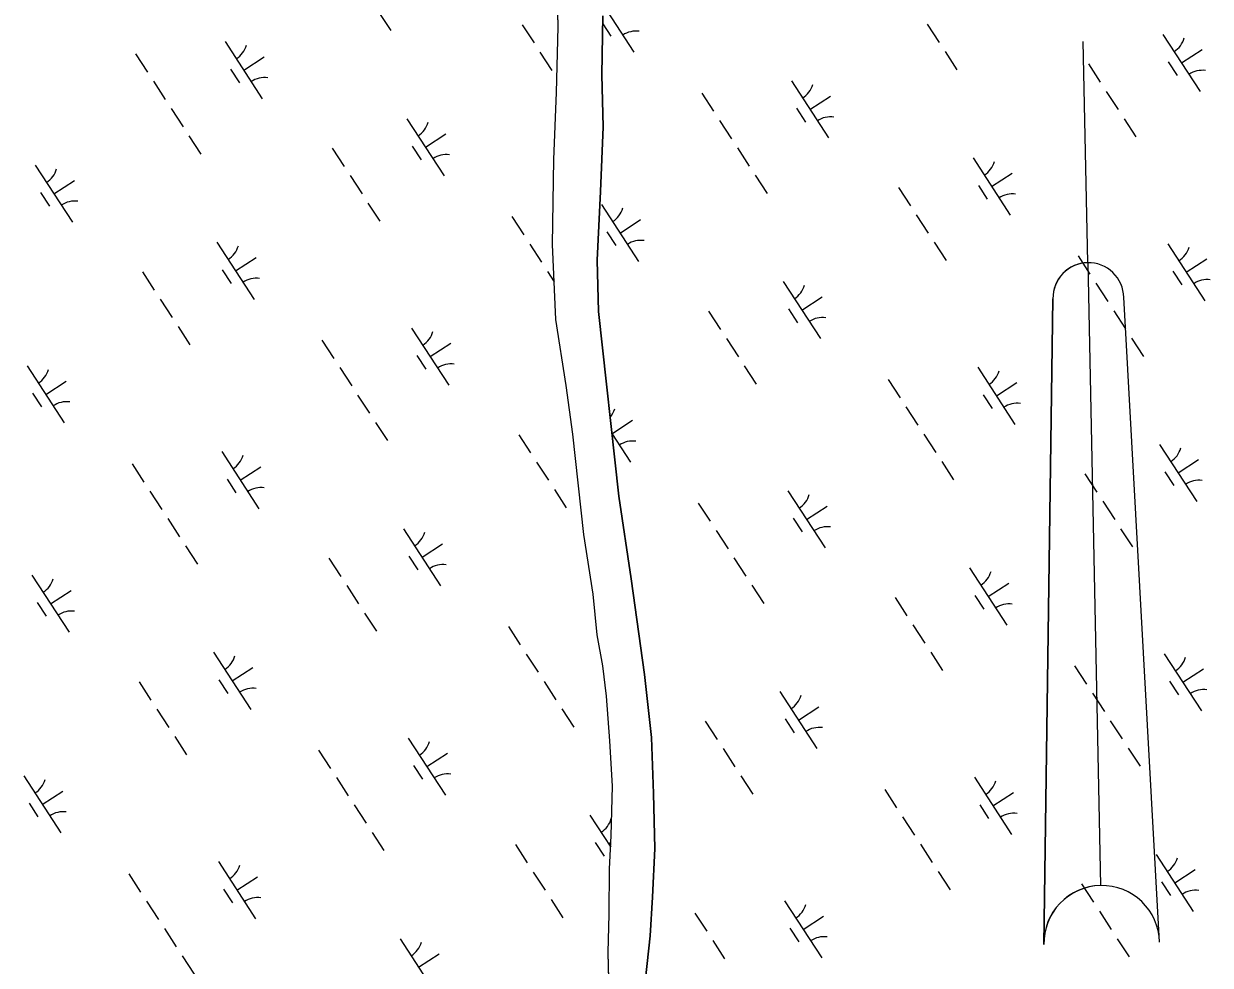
# Model space of a CAD drawing. Extents: x 3953924 to 3974542, y 193747 to 216192.
# Drawn here: x 3969474 to 3970345, y 201392 to 202083 of the extents above; entities that cross this region are included whole.
import ezdxf

# ---------------------------------------------------------------- set-up
doc = ezdxf.new("R2010")
doc.units = 0
for name, color, linetype in [('V-ANNO-SYMB', 7, 'Continuous'), ('V-TOPO-SHOR', 7, 'Continuous'), ('V-WETL-SWMP', 7, 'Continuous')]:
    doc.layers.add(name, color=color, linetype=linetype)

msp = doc.modelspace()

# ---------------------------------------------------------------- linework, layer by layer
at = {"layer": 'V-ANNO-SYMB'}
for p, q in [((3970255.43, 201907.45), (3970252.07, 202069.91)), ((3970255.43, 201907.45), (3970264.89, 201450.05)), ((3970255.43, 201907.45), (3970264.89, 201450.05)), ((3970223.27, 201406.68), (3970229.97, 201880.92)), ((3970229.97, 201880.92), (3970223.27, 201406.68)), ((3970308.26, 201408.43), (3970281.96, 201881.99))]:
    msp.add_line(p, q, dxfattribs=at)
for centre, radius, start, end in [((3970255.96, 201881.45), 26, 91.18151, 181.18482), ((3970255.96, 201881.45), 26, 91.18814, 181.18483), ((3970255.96, 201881.45), 26, 1.18483, 91.18814), ((3970265.76, 201407.56), 42.5, 91.18482, 181.18482), ((3970265.76, 201407.56), 42.5, 91.18483, 181.18483), ((3970265.76, 201407.56), 42.5, 1.18483, 91.18483), ((3970265.76, 201407.56), 42.5, 1.18483, 91.18483)]:
    msp.add_arc(centre, radius, start, end, dxfattribs=at)
at = {"layer": 'V-TOPO-SHOR'}
for points in [[(3969904.8, 201340.39), (3969903.46, 201400.8), (3969904, 201428.97), (3969904.43, 201462.42), (3969905.66, 201486.51), (3969906.61, 201522.91), (3969904.69, 201556.31), (3969902.2, 201589.11), (3969899.36, 201611.34), (3969895.33, 201634.13), (3969892.32, 201663.99), (3969885.48, 201707.84), (3969877.39, 201781.59), (3969872.49, 201817.27), (3969864.96, 201865.8), (3969862.56, 201920.9), (3969863.52, 201983.12), (3969865.36, 202032.44), (3969866.64, 202080.58), (3969865.53, 202130.43)], [(3969930.88, 201381.46), (3969934.27, 201413.22), (3969936, 201441.42), (3969937.55, 201477.24), (3969936.65, 201517.71), (3969935.15, 201558.74), (3969930.01, 201604.98), (3969920.24, 201675.17), (3969911.14, 201735.87), (3969896.16, 201871.66), (3969895.32, 201909.19), (3969897.72, 201959.7), (3969899.6, 202007.27), (3969898.75, 202045.39), (3969899.54, 202088.82)]]:
    msp.add_lwpolyline(points, dxfattribs=at)
at = {"layer": 'V-WETL-SWMP'}
for p, q in [((3969866.64, 202080.58), (3969865.53, 202130.43)), ((3969899.36, 202097.14), (3969922.25, 202061.98)), ((3969735.01, 202091.22), (3969743.74, 202077.81)), ((3969899.54, 202088.82), (3969898.75, 202045.39)), ((3969840.21, 202082.2), (3969848.94, 202068.79)), ((3969865.36, 202032.44), (3969866.64, 202080.58)), ((3969899.43, 202082.88), (3969905.42, 202073.69)), ((3970137.63, 202082.51), (3970146.36, 202069.1)), ((3970310.69, 202075.05), (3970337.96, 202033.15)), ((3969622.15, 202069.75), (3969649.42, 202027.85)), ((3970150.72, 202062.39), (3970159.45, 202048.98)), ((3970324.32, 202054.1), (3970339.41, 202063.92)), ((3969556.33, 202060.82), (3969565.05, 202047.41)), ((3969635.78, 202048.8), (3969650.87, 202058.62)), ((3969853.31, 202062.09), (3969862.04, 202048.68)), ((3970314.59, 202054.92), (3970321.13, 202044.86)), ((3969626.04, 202049.62), (3969632.59, 202039.56)), ((3969898.75, 202045.39), (3969899.6, 202007.27)), ((3970255.93, 202053.37), (3970264.66, 202039.96)), ((3969569.42, 202040.71), (3969578.15, 202027.3)), ((3970037.86, 202040.92), (3970065.14, 201999.02)), ((3969863.52, 201983.11), (3969865.36, 202032.44)), ((3969972.04, 202031.99), (3969980.77, 202018.58)), ((3970051.5, 202019.97), (3970066.58, 202029.79)), ((3970269.02, 202033.26), (3970277.75, 202019.85)), ((3969582.51, 202020.59), (3969591.24, 202007.18)), ((3970041.76, 202020.79), (3970048.31, 202010.73)), ((3969755.57, 202013.14), (3969782.84, 201971.23)), ((3969985.13, 202011.88), (3969993.86, 201998.47)), ((3970282.12, 202013.14), (3970290.85, 201999.74)), ((3969769.2, 201992.18), (3969784.29, 202002)), ((3969899.6, 202007.27), (3969897.72, 201959.7)), ((3969595.6, 202000.48), (3969604.33, 201987.07)), ((3969759.47, 201993), (3969766.01, 201982.95)), ((3969700.81, 201991.46), (3969709.54, 201978.05)), ((3969998.23, 201991.76), (3970006.96, 201978.35)), ((3970171.28, 201984.31), (3970198.56, 201942.4)), ((3969482.74, 201979.01), (3969510.02, 201937.1)), ((3969862.56, 201920.9), (3969863.52, 201983.11)), ((3969496.38, 201958.06), (3969511.46, 201967.88)), ((3969713.9, 201971.35), (3969722.63, 201957.94)), ((3970011.32, 201971.65), (3970020.05, 201958.24)), ((3970184.92, 201963.35), (3970200.01, 201973.17)), ((3969486.64, 201958.88), (3969493.19, 201948.82)), ((3969897.72, 201959.7), (3969895.32, 201909.19)), ((3970116.53, 201962.63), (3970125.25, 201949.22)), ((3970175.18, 201964.17), (3970181.73, 201954.12)), ((3969727, 201951.23), (3969735.73, 201937.82)), ((3969898.46, 201950.18), (3969925.73, 201908.27)), ((3969832.64, 201941.25), (3969841.36, 201927.84)), ((3970129.62, 201942.51), (3970138.35, 201929.1)), ((3969912.09, 201929.23), (3969927.18, 201939.05)), ((3969902.36, 201930.04), (3969908.9, 201919.99)), ((3969616.16, 201922.39), (3969643.44, 201880.49)), ((3969845.73, 201921.13), (3969854.46, 201907.72)), ((3969864.96, 201865.8), (3969862.56, 201920.9)), ((3970142.71, 201922.4), (3970151.44, 201908.99)), ((3970314.17, 201921.35), (3970341.45, 201879.44)), ((3969629.8, 201901.44), (3969644.89, 201911.26)), ((3969895.32, 201909.19), (3969896.16, 201871.66)), ((3970248.35, 201912.41), (3970257.08, 201899.01)), ((3970327.81, 201900.39), (3970342.9, 201910.21)), ((3969561.41, 201900.71), (3969570.13, 201887.31)), ((3969620.06, 201902.26), (3969626.61, 201892.2)), ((3969858.82, 201901.02), (3969863.75, 201893.44)), ((3970318.07, 201901.21), (3970324.62, 201891.16)), ((3970031.88, 201893.56), (3970059.15, 201851.66)), ((3970261.44, 201892.3), (3970270.17, 201878.89)), ((3969574.5, 201880.6), (3969583.23, 201867.19)), ((3970045.52, 201872.61), (3970060.6, 201882.43)), ((3969896.16, 201871.66), (3969911.14, 201735.87)), ((3969977.12, 201871.88), (3969985.85, 201858.47)), ((3970035.78, 201873.43), (3970042.32, 201863.37)), ((3970274.54, 201872.19), (3970283.27, 201858.78)), ((3969872.49, 201817.27), (3969864.96, 201865.8)), ((3969587.59, 201860.49), (3969596.32, 201847.08)), ((3969759.05, 201859.43), (3969786.33, 201817.53)), ((3969693.23, 201850.5), (3969701.96, 201837.09)), ((3969772.69, 201838.48), (3969787.78, 201848.3)), ((3969990.21, 201851.77), (3969998.94, 201838.36)), ((3970287.63, 201852.07), (3970296.36, 201838.66)), ((3969762.95, 201839.3), (3969769.5, 201829.24)), ((3969476.76, 201831.65), (3969504.03, 201789.74)), ((3969706.32, 201830.39), (3969715.05, 201816.98)), ((3970003.31, 201831.66), (3970012.04, 201818.25)), ((3970174.77, 201830.6), (3970202.04, 201788.7)), ((3969490.4, 201810.7), (3969505.48, 201820.52)), ((3970108.95, 201821.67), (3970117.68, 201808.26)), ((3970188.41, 201809.65), (3970203.49, 201819.47)), ((3969480.66, 201811.51), (3969487.2, 201801.46)), ((3969719.42, 201810.27), (3969728.15, 201796.86)), ((3969877.39, 201781.59), (3969872.49, 201817.27)), ((3970178.67, 201810.47), (3970185.21, 201800.41)), ((3970122.04, 201801.56), (3970130.77, 201788.15)), ((3969732.51, 201790.16), (3969741.24, 201776.75)), ((3969906.11, 201781.86), (3969921.2, 201791.68)), ((3969837.72, 201781.14), (3969846.45, 201767.73)), ((3969885.48, 201707.84), (3969877.39, 201781.59)), ((3969906.06, 201781.95), (3969919.75, 201760.91)), ((3970135.13, 201781.44), (3970143.86, 201768.03)), ((3969619.65, 201768.69), (3969646.92, 201726.78)), ((3970308.19, 201773.99), (3970335.47, 201732.08)), ((3969553.83, 201759.76), (3969562.56, 201746.35)), ((3969633.29, 201747.74), (3969648.37, 201757.56)), ((3969850.81, 201761.03), (3969859.54, 201747.62)), ((3970148.23, 201761.33), (3970156.96, 201747.92)), ((3970321.83, 201753.03), (3970336.91, 201762.85)), ((3969623.55, 201748.56), (3969630.09, 201738.5)), ((3970253.43, 201752.31), (3970262.16, 201738.9)), ((3970312.09, 201753.85), (3970318.63, 201743.8)), ((3969863.9, 201740.91), (3969872.63, 201727.5)), ((3970035.36, 201739.86), (3970062.64, 201697.95)), ((3969566.92, 201739.64), (3969575.65, 201726.23)), ((3969911.14, 201735.87), (3969920.24, 201675.17)), ((3970266.53, 201732.19), (3970275.25, 201718.79)), ((3969969.54, 201730.93), (3969978.27, 201717.52)), ((3970049, 201718.91), (3970064.09, 201728.73)), ((3969580.01, 201719.53), (3969588.74, 201706.12)), ((3970039.26, 201719.72), (3970045.81, 201709.67)), ((3969753.07, 201712.07), (3969780.35, 201670.17)), ((3969892.32, 201663.99), (3969885.48, 201707.84)), ((3969982.64, 201710.81), (3969991.36, 201697.4)), ((3970279.62, 201712.08), (3970288.35, 201698.67)), ((3969593.11, 201699.41), (3969601.84, 201686.01)), ((3969766.71, 201691.12), (3969781.79, 201700.94)), ((3969698.31, 201690.39), (3969707.04, 201676.99)), ((3969756.97, 201691.94), (3969763.51, 201681.88)), ((3969995.73, 201690.7), (3970004.46, 201677.29)), ((3970168.78, 201683.24), (3970196.06, 201641.34)), ((3969480.24, 201677.94), (3969507.52, 201636.04)), ((3969711.41, 201670.28), (3969720.13, 201656.87)), ((3969920.24, 201675.17), (3969930.01, 201604.98)), ((3970008.82, 201670.58), (3970017.55, 201657.17)), ((3970182.42, 201662.29), (3970197.51, 201672.11)), ((3969493.88, 201656.99), (3969508.97, 201666.81)), ((3969895.33, 201634.13), (3969892.32, 201663.99)), ((3970114.03, 201661.56), (3970122.76, 201648.15)), ((3970172.68, 201663.11), (3970179.23, 201653.05)), ((3969484.14, 201657.81), (3969490.69, 201647.75)), ((3969724.5, 201650.17), (3969733.23, 201636.76)), ((3969830.14, 201640.18), (3969838.87, 201626.77)), ((3970127.12, 201641.45), (3970135.85, 201628.04)), ((3969899.36, 201611.34), (3969895.33, 201634.13)), ((3969613.66, 201621.33), (3969640.94, 201579.42)), ((3969843.23, 201620.07), (3969851.96, 201606.66)), ((3970140.21, 201621.34), (3970148.94, 201607.93)), ((3970311.67, 201620.28), (3970338.95, 201578.38)), ((3969627.3, 201600.38), (3969642.39, 201610.2)), ((3969902.2, 201589.11), (3969899.36, 201611.34)), ((3970245.85, 201611.35), (3970254.58, 201597.94)), ((3970325.31, 201599.33), (3970340.4, 201609.15)), ((3969617.56, 201601.19), (3969624.11, 201591.14)), ((3969930.01, 201604.98), (3969935.15, 201558.74)), ((3969558.91, 201599.65), (3969567.64, 201586.24)), ((3969856.32, 201599.95), (3969865.05, 201586.54)), ((3970029.38, 201592.5), (3970056.66, 201550.59)), ((3970315.57, 201600.15), (3970322.12, 201590.09)), ((3969904.69, 201556.31), (3969902.2, 201589.11)), ((3970258.95, 201591.24), (3970267.68, 201577.83)), ((3969572, 201579.54), (3969580.73, 201566.13)), ((3969869.42, 201579.84), (3969878.15, 201566.43)), ((3970043.02, 201571.54), (3970058.1, 201581.36)), ((3969974.62, 201570.82), (3969983.35, 201557.41)), ((3970033.28, 201572.36), (3970039.83, 201562.31)), ((3970272.04, 201571.12), (3970280.77, 201557.71)), ((3969585.09, 201559.42), (3969593.82, 201546.01)), ((3969756.55, 201558.37), (3969783.83, 201516.46)), ((3969935.15, 201558.74), (3969936.65, 201517.71)), ((3969690.73, 201549.44), (3969699.46, 201536.03)), ((3969906.61, 201522.91), (3969904.69, 201556.31)), ((3969987.72, 201550.71), (3969996.45, 201537.3)), ((3970285.13, 201551.01), (3970293.86, 201537.6)), ((3969770.19, 201537.42), (3969785.28, 201547.24)), ((3969760.45, 201538.24), (3969767, 201528.18)), ((3969474.26, 201530.58), (3969501.54, 201488.68)), ((3969703.83, 201529.32), (3969712.56, 201515.91)), ((3969905.66, 201486.51), (3969906.61, 201522.91)), ((3970000.81, 201530.59), (3970009.54, 201517.18)), ((3970172.27, 201529.54), (3970199.55, 201487.63)), ((3969487.9, 201509.63), (3969502.98, 201519.45)), ((3969936.65, 201517.71), (3969937.55, 201477.24)), ((3970106.45, 201520.61), (3970115.18, 201507.2)), ((3970185.91, 201508.59), (3970200.99, 201518.41)), ((3969478.16, 201510.45), (3969484.71, 201500.39)), ((3969716.92, 201509.21), (3969725.65, 201495.8)), ((3970176.17, 201509.4), (3970182.72, 201499.35)), ((3969889.98, 201501.75), (3969905.24, 201478.3)), ((3970119.54, 201500.49), (3970128.27, 201487.08)), ((3969730.01, 201489.09), (3969738.74, 201475.69)), ((3969835.22, 201480.07), (3969843.95, 201466.67)), ((3969893.87, 201481.62), (3969900.42, 201471.56)), ((3969903.61, 201480.8), (3969905.43, 201481.98)), ((3969904.43, 201462.43), (3969905.66, 201486.51)), ((3970132.64, 201480.38), (3970141.36, 201466.97)), ((3969937.55, 201477.24), (3969936, 201441.42)), ((3970305.69, 201472.92), (3970332.97, 201431.02)), ((3969617.15, 201467.62), (3969644.43, 201425.72)), ((3969904, 201428.97), (3969904.43, 201462.43)), ((3970319.33, 201451.97), (3970334.41, 201461.79)), ((3969551.33, 201458.69), (3969560.06, 201445.28)), ((3969630.79, 201446.67), (3969645.87, 201456.49)), ((3969848.31, 201459.96), (3969857.04, 201446.55)), ((3970145.73, 201460.26), (3970154.46, 201446.85)), ((3970309.59, 201452.79), (3970316.14, 201442.73)), ((3969621.05, 201447.49), (3969627.6, 201437.43)), ((3970250.93, 201451.24), (3970259.66, 201437.83)), ((3969564.42, 201438.58), (3969573.15, 201425.17)), ((3969861.41, 201439.85), (3969870.13, 201426.44)), ((3969936, 201441.42), (3969934.27, 201413.22)), ((3970032.87, 201438.79), (3970060.14, 201396.89)), ((3969903.46, 201400.8), (3969904, 201428.97)), ((3969967.05, 201429.86), (3969975.77, 201416.45)), ((3970046.5, 201417.84), (3970061.59, 201427.66)), ((3970264.03, 201431.13), (3970272.76, 201417.72)), ((3969577.52, 201418.46), (3969586.24, 201405.05)), ((3970036.76, 201418.66), (3970043.31, 201408.6)), ((3969750.57, 201411.01), (3969777.85, 201369.1)), ((3969934.27, 201413.22), (3969930.87, 201381.46)), ((3969980.14, 201409.75), (3969988.87, 201396.34)), ((3970277.12, 201411.02), (3970285.85, 201397.61)), ((3969904.8, 201340.39), (3969903.46, 201400.8)), ((3969590.61, 201398.35), (3969599.34, 201384.94)), ((3969764.21, 201390.06), (3969779.29, 201399.88))]:
    msp.add_line(p, q, dxfattribs=at)
for centre, start, end in [((3969923.88, 202059.91), 82.29009, 123.83375), ((3970309.45, 202077.38), 302.29009, 343.83375), ((3969620.91, 202072.08), 302.29009, 343.83375), ((3970339.59, 202031.08), 82.29009, 123.83375), ((3969651.05, 202025.78), 82.29009, 123.83375), ((3970036.63, 202043.25), 302.29009, 343.83375), ((3969754.34, 202015.46), 302.29009, 343.83375), ((3970066.77, 201996.95), 82.29009, 123.83375), ((3969784.47, 201969.17), 82.29009, 123.83375), ((3969481.51, 201981.33), 302.29009, 343.83375), ((3970170.05, 201986.63), 302.29009, 343.83375), ((3970200.19, 201940.33), 82.29009, 123.83375), ((3969511.65, 201935.04), 82.29009, 123.83375), ((3969897.23, 201952.5), 302.29009, 343.83375), ((3969927.36, 201906.21), 82.29009, 123.83375), ((3969614.93, 201924.72), 302.29009, 343.83375), ((3970312.94, 201923.67), 302.29009, 343.83375), ((3969645.07, 201878.42), 82.29009, 123.83375), ((3970030.65, 201895.89), 302.29009, 343.83375), ((3970343.08, 201877.38), 82.29009, 123.83375), ((3970060.78, 201849.59), 82.29009, 123.83375), ((3969757.82, 201861.76), 302.29009, 343.83375), ((3969475.53, 201833.97), 302.29009, 343.83375), ((3969787.96, 201815.46), 82.29009, 123.83375), ((3970173.54, 201832.93), 302.29009, 343.83375), ((3969505.66, 201787.68), 82.29009, 123.83375), ((3970203.67, 201786.63), 82.29009, 123.83375), ((3969891.24, 201805.14), 320.02855, 343.83375), ((3969921.38, 201758.85), 82.29009, 123.83375), ((3969618.42, 201771.01), 302.29009, 343.83375), ((3970306.96, 201776.31), 302.29009, 343.83375), ((3969648.55, 201724.72), 82.29009, 123.83375), ((3970337.09, 201730.01), 82.29009, 123.83375), ((3970034.13, 201742.18), 302.29009, 343.83375), ((3969751.84, 201714.4), 302.29009, 343.83375), ((3970064.27, 201695.89), 82.29009, 123.83375), ((3969781.97, 201668.1), 82.29009, 123.83375), ((3970167.55, 201685.57), 302.29009, 343.83375), ((3969479.01, 201680.27), 302.29009, 343.83375), ((3970197.69, 201639.27), 82.29009, 123.83375), ((3969509.15, 201633.97), 82.29009, 123.83375), ((3969612.43, 201623.65), 302.29009, 343.83375), ((3970310.44, 201622.61), 302.29009, 343.83375), ((3969642.57, 201577.36), 82.29009, 123.83375), ((3970340.58, 201576.31), 82.29009, 123.83375), ((3970028.15, 201594.82), 302.29009, 343.83375), ((3970058.29, 201548.53), 82.29009, 123.83375), ((3969755.32, 201560.69), 302.29009, 343.83375), ((3969785.46, 201514.4), 82.29009, 123.83375), ((3969473.03, 201532.91), 302.29009, 343.83375), ((3970171.04, 201531.86), 302.29009, 343.83375), ((3969503.17, 201486.61), 82.29009, 123.83375), ((3969888.74, 201504.08), 302.29009, 343.83375), ((3970201.18, 201485.57), 82.29009, 123.83375), ((3970304.46, 201475.25), 302.29009, 343.83375), ((3969615.92, 201469.95), 302.29009, 343.83375), ((3970334.6, 201428.95), 82.29009, 123.83375), ((3969646.06, 201423.65), 82.29009, 123.83375), ((3970031.63, 201441.12), 302.29009, 343.83375), ((3970061.77, 201394.82), 82.29009, 123.83375), ((3969749.34, 201413.33), 302.29009, 343.83375)]:
    msp.add_arc(centre, 17.62, start, end, dxfattribs=at)

doc.saveas('drawing.dxf')
